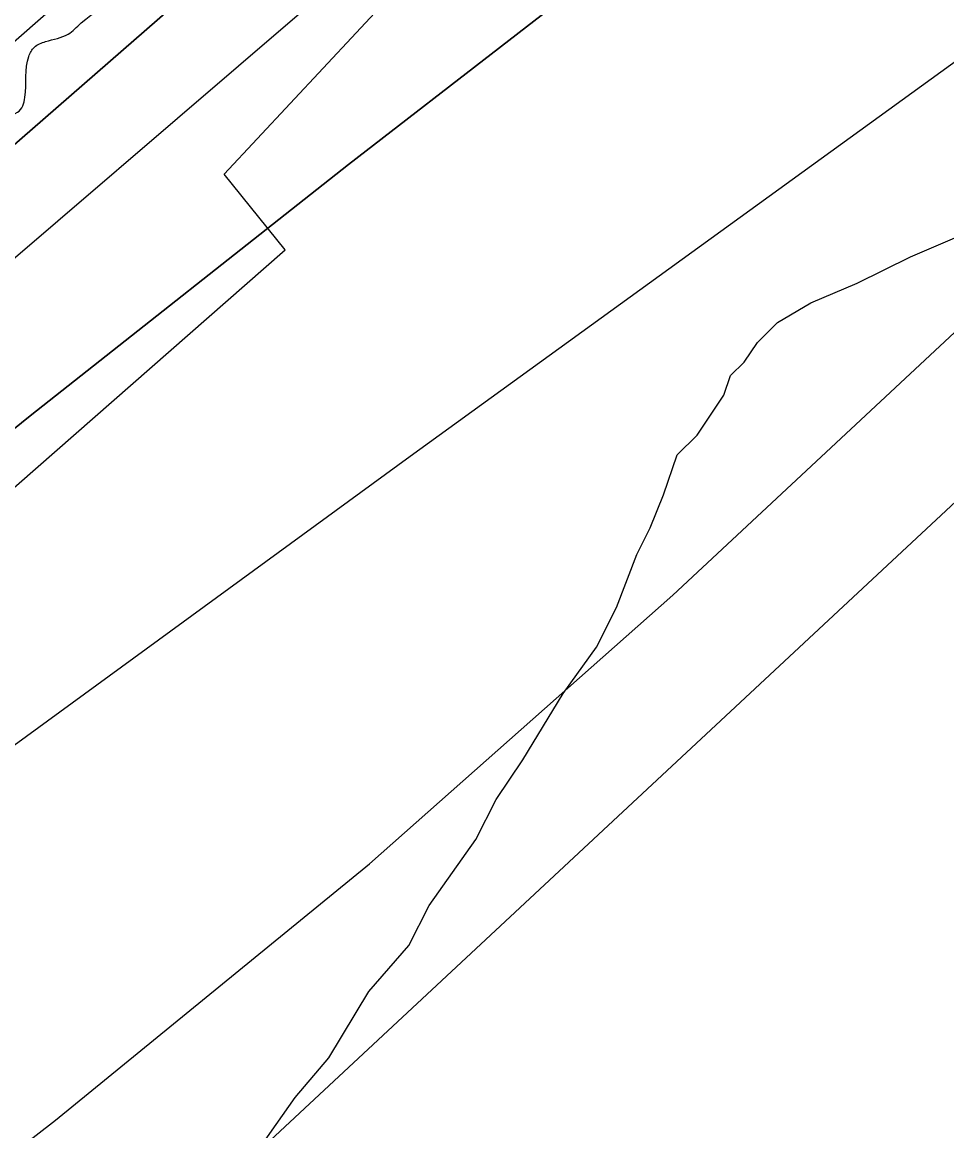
# Model space of a CAD drawing. Extents: x 3329297 to 3367176, y 649250 to 674653.
# Drawn here: x 3341106.8 to 3341299.2, y 660355.9 to 660586.6 of the extents above; entities that cross this region are included whole.
import ezdxf

# ---------------------------------------------------------------- set-up
doc = ezdxf.new("R2010")
doc.units = 0
for name, color, linetype in [('V-RIVR-EDGE', 7, 'Continuous'), ('V-RRAP-RVMT', 7, 'Continuous'), ('V-SITE-VEGE', 7, 'Continuous'), ('V-TOPO-DPTH', 7, 'Continuous'), ('V-TOPO-MAJR', 7, 'Continuous'), ('V-TOPO-MINR', 7, 'Continuous'), ('V-TOPO-WATR', 7, 'Continuous')]:
    doc.layers.add(name, color=color, linetype=linetype)

msp = doc.modelspace()

# ---------------------------------------------------------------- linework, layer by layer
at = {"layer": 'V-RIVR-EDGE'}
msp.add_spline([(3340543.4914477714, 660085.6001921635), (3340562.914081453, 660098.7374668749), (3340575.7249264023, 660104.1350310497), (3340585.045565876, 660109.5412254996), (3340589.7030088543, 660111.0809208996), (3340590.8616160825, 660109.1390410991), (3340597.8055880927, 660094.3853574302), (3340601.294834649, 660093.9889265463), (3340606.3391193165, 660095.1398624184), (3340606.7317145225, 660097.0779065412), (3340606.3535031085, 660100.9568715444), (3340599.7887014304, 660112.2193908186), (3340596.700680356, 660118.0440713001), (3340597.483952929, 660121.1445583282), (3340599.8184279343, 660124.2412096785), (3340602.9246684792, 660125.7847407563), (3340609.527826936, 660130.0342458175), (3340610.698900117, 660133.1337739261), (3340611.101084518, 660138.9498241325), (3340614.2102018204, 660141.6567570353), (3340620.4198061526, 660143.5804173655), (3340627.023923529, 660148.2177230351), (3340632.8524396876, 660152.8569465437), (3340639.8462755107, 660158.2688945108), (3340647.223117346, 660161.740880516), (3340655.761443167, 660164.4343885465), (3340667.017250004, 660168.2845859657), (3340677.109655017, 660172.137660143), (3340684.4845790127, 660174.8340449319), (3340692.645652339, 660181.7943185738), (3340699.2516875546, 660187.2072254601), (3340702.746687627, 660189.1375982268), (3340709.348887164, 660192.9993026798), (3340717.504206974, 660197.6327726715), (3340731.876802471, 660207.2923078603), (3340748.18744209, 660216.5592478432), (3340768.3808823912, 660227.7556016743), (3340779.2508064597, 660232.3823592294), (3340792.457123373, 660240.8813693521), (3340805.6691938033, 660251.7071831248), (3340823.923631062, 660262.9083315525), (3340832.0741562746, 660265.6027985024), (3340837.9036313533, 660270.6298226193), (3340847.2357778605, 660280.6896243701), (3340854.2305726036, 660286.4893729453), (3340861.210983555, 660286.4721123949), (3340868.9756259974, 660289.9431394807), (3340876.746980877, 660296.1287708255), (3340884.9099720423, 660303.8646456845), (3340891.518884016, 660310.4409543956), (3340896.967270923, 660318.183541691), (3340903.5771418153, 660325.1476510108), (3340904.3652089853, 660330.1871410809), (3340904.763557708, 660334.4519888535), (3340908.648276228, 660337.1570039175), (3340912.5320358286, 660339.4742183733), (3340913.7059857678, 660343.7371483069), (3340916.828527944, 660351.8732897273), (3340921.888155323, 660359.2290353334), (3340933.1679351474, 660372.774247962), (3340942.5000816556, 660382.8340497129), (3340944.454427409, 660389.0340648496), (3340947.5645036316, 660392.1287983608), (3340951.448263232, 660394.4460128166), (3340956.112418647, 660398.7003124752), (3340965.446482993, 660409.5357154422), (3340972.0544360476, 660415.7242235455), (3340980.211673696, 660421.1332947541), (3340987.990699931, 660430.4213309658), (3340991.8907611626, 660439.3311557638), (3340994.621667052, 660445.9170536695), (3341001.24112714, 660456.7591690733), (3341008.2359218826, 660462.5589176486), (3341019.498441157, 660469.1237193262), (3341022.613311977, 660474.1574558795), (3341027.2765084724, 660478.0239549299), (3341033.1040657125, 660482.2753778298), (3341044.373297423, 660491.5547837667), (3341056.806889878, 660501.2191135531), (3341062.2485643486, 660506.2470965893), (3341064.202910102, 660512.447111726), (3341069.258701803, 660518.2516548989), (3341074.6974995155, 660522.11623611), (3341079.7465787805, 660525.206175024), (3341087.9105288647, 660533.329850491), (3341094.5203997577, 660540.2939598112), (3341099.9764580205, 660551.1389519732), (3341101.9336805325, 660558.5023689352), (3341101.9480643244, 660564.3193780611), (3341101.952858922, 660566.2583811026), (3341105.8347006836, 660567.7999943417), (3341107.3935744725, 660570.8985635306), (3341108.1902719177, 660579.4282590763), (3341109.3584683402, 660581.3643853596), (3341111.6881487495, 660582.5220336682), (3341116.3455917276, 660584.0617290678), (3341119.065949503, 660586.381820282), (3341131.896931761, 660599.9231972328), (3341130.739283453, 660602.2528776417), (3341129.581635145, 660604.5825580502), (3341130.368743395, 660609.2342475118), (3341131.1500981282, 660611.5591333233), (3341134.259215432, 660614.2660662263), (3341139.7008899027, 660619.2940492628), (3341147.4684091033, 660623.9284781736), (3341155.2455175, 660632.440913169), (3341160.3061037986, 660640.1844593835), (3341161.8716900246, 660645.9976328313), (3341164.5891710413, 660647.1543222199), (3341171.9602593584, 660648.2995045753), (3341176.6263326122, 660653.3294054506), (3341185.565883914, 660661.4511630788), (3341197.2209983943, 660669.9540088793), (3341202.6521247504, 660670.7161852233), (3341208.8665236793, 660674.5788485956), (3341212.760831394, 660681.1618697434), (3341218.9771481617, 660685.8001343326), (3341223.6326733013, 660686.5642285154), (3341228.2968287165, 660690.8185281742), (3341239.5574301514, 660696.6077286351), (3341242.2729933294, 660696.9888168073), (3341247.6974072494, 660695.0363888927), (3341251.9651317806, 660695.8014419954), (3341254.6893252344, 660699.6727356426), (3341257.8080317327, 660706.2576746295), (3341265.1944627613, 660713.6076667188), (3341272.184462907, 660717.4684122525), (3341278.781867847, 660719.3911136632), (3341285.772826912, 660723.6396598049), (3341288.108260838, 660727.1241117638), (3341288.8924923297, 660730.6123994), (3341291.613809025, 660733.3202912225), (3341297.446160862, 660739.5107171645), (3341303.6653543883, 660745.3123835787), (3341316.4819528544, 660753.0367514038), (3341337.853178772, 660770.047237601), (3341347.558742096, 660774.2890713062), (3341351.8187952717, 660771.951719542), (3341356.473361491, 660772.3280131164), (3341359.1965960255, 660775.811506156), (3341357.6645719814, 660783.5713540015), (3341359.220569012, 660785.5065213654), (3341364.271566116, 660789.372061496), (3341367.762730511, 660789.7512318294), (3341372.796467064, 660786.6363610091), (3341377.4443208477, 660784.2980503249), (3341380.160842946, 660785.0669391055), (3341385.2080043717, 660787.3812768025), (3341385.989359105, 660789.7061626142), (3341386.782220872, 660796.6846557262), (3341388.726977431, 660799.0066647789), (3341390.6707750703, 660800.9408732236), (3341401.9342532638, 660807.89347551), (3341425.6217347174, 660820.6324014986), (3341448.153485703, 660836.476609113), (3341459.422717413, 660845.7560150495), (3341473.402717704, 660853.4775061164), (3341492.824392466, 660866.2269802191), (3341509.523791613, 660875.8807618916), (3341528.938753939, 660885.915631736), (3341568.151684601, 660904.045409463), (3341576.690010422, 660906.7389174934), (3341582.5185265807, 660911.3781410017), (3341589.123602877, 660916.4032472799), (3341596.893039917, 660921.8132774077), (3341605.0474008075, 660926.0589467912), (3341608.92732473, 660926.8249588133), (3341613.1921725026, 660926.4266100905), (3341626.0001406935, 660930.66077244), (3341639.199745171, 660936.445178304), (3341658.2278658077, 660946.8688076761), (3341680.752904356, 660959.9984110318), (3341702.888224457, 660972.3533720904), (3341720.74910759, 660981.2286757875), (3341737.4389175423, 660987.0044513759), (3341750.2583927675, 660995.8922210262), (3341758.0374190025, 661005.180257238), (3341780.965600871, 661024.5137114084), (3341791.861415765, 661039.6110853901), (3341805.0811575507, 661053.53930403), (3341819.4767671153, 661072.5060538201), (3341836.1982214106, 661091.0792494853), (3341848.268945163, 661110.8273540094), (3341856.8322028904, 661123.6036778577), (3341870.057698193, 661139.8587001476), (3341888.3274781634, 661157.26465831), (3341900.0008121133, 661173.1357156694), (3341908.955706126, 661187.4622830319), (3341921.8087435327, 661209.9230739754), (3341929.992830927, 661226.1905622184), (3341939.3412790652, 661242.8429743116), (3341942.0606779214, 661244.7752649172), (3341943.2221619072, 661243.996786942), (3341944.7532270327, 661235.8491384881), (3341949.4068343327, 661235.8376314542), (3341954.453036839, 661237.7641685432), (3341956.0138284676, 661241.6383389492), (3341951.365974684, 661243.9766496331), (3341950.598044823, 661247.0809723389), (3341950.996393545, 661251.345820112), (3341952.956492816, 661259.8726388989), (3341955.7017824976, 661272.2755459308), (3341958.461455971, 661290.4954620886), (3341960.819903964, 661303.2871286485), (3341965.1288620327, 661320.7276079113), (3341976.056321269, 661348.6224019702), (3341983.4868625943, 661373.811222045), (3341990.917403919, 661399.0000421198), (3341994.849109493, 661420.7072869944), (3341995.6573139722, 661433.890589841), (3341998.3795895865, 661436.9862822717), (3342001.0922760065, 661436.2039686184), (3342003.8126337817, 661438.5240598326), (3342004.2138592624, 661443.9523094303), (3342004.2435857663, 661455.9741282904), (3342002.7058082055, 661461.4071724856), (3342004.265640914, 661464.8935422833), (3342009.323350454, 661471.4736866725), (3342020.6012124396, 661484.2432980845), (3342033.8305434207, 661502.049522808), (3342040.824379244, 661507.4614707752), (3342045.880170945, 661513.2660139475), (3342046.2785196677, 661517.5308617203), (3342044.356777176, 661524.5160672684), (3342045.910856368, 661525.6756334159), (3342047.074258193, 661525.6727566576), (3342052.109912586, 661523.3334870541), (3342053.276191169, 661524.4940121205), (3342063.0066863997, 661538.8186616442), (3342071.181184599, 661551.2081438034), (3342074.6876917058, 661557.7921238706), (3342082.474389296, 661570.1825649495), (3342088.6955006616, 661576.7598325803), (3342099.5826852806, 661588.3670010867), (3342104.251635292, 661594.5603037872), (3342110.4909661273, 661608.5057829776), (3342119.844208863, 661627.0971981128), (3342128.4026719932, 661637.934518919), (3342135.407055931, 661647.6122735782), (3342140.076005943, 661653.8055762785), (3342142.021721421, 661656.5153859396), (3342148.257216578, 661668.9096626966), (3342155.6446065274, 661676.6474553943), (3342159.1559082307, 661685.1704385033), (3342161.490383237, 661688.2670898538), (3342166.538503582, 661690.9692281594), (3342169.669676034, 661702.5955750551), (3342177.460209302, 661716.5372185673), (3342191.469936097, 661736.2805284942), (3342210.1438183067, 661760.2781380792), (3342224.1516272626, 661779.2458467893), (3342232.3280433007, 661792.4109301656), (3342242.058538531, 661806.7355796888), (3342247.5088432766, 661815.2537682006), (3342252.9773674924, 661831.1401682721), (3342263.108129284, 661850.5052667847), (3342268.945275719, 661858.6346957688), (3342277.124568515, 661872.9631809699), (3342284.1519665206, 661891.9481502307), (3342293.1116551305, 661908.2137206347), (3342302.4572265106, 661923.7027309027), (3342310.251595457, 661939.1955768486), (3342314.9272579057, 661948.1034838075), (3342327.38098767, 661965.9116263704), (3342325.8480047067, 661973.2836736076), (3342327.4097552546, 661977.5456446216), (3342330.909549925, 661981.4150204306), (3342336.351224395, 661986.4430034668), (3342339.4708898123, 661993.415743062), (3342342.5991855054, 662003.8786881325), (3342345.322420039, 662007.3621811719), (3342350.3782117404, 662013.1667243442), (3342354.659361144, 662019.3609859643), (3342356.613706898, 662025.561001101), (3342357.4104043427, 662034.0906966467), (3342360.525275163, 662039.1244331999), (3342366.7473454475, 662046.0895014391), (3342373.76131858, 662059.645262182), (3342381.54993401, 662072.8113044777), (3342385.4595844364, 662085.5991353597), (3342390.535513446, 662099.5474913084), (3342396.371700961, 662107.2891196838), (3342399.102606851, 662113.8750175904), (3342402.611990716, 662121.6223994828), (3342413.5327375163, 662146.8025892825), (3342430.7004865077, 662189.0306631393), (3342441.9984858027, 662209.9440873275), (3342453.6986694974, 662236.6735617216), (3342465.0033812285, 662260.3015901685), (3342466.577597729, 662269.604969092), (3342471.6592802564, 662285.880128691), (3342476.3378194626, 662295.9514374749), (3342481.002933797, 662300.5935377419), (3342482.9534438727, 662305.2423504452), (3342483.3498747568, 662308.7315970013), (3342487.6415722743, 662319.1916653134), (3342491.543551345, 662328.8770913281), (3342501.6752720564, 662348.6299904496), (3342505.195204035, 662360.6431790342), (3342509.1106079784, 662375.757813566), (3342511.4767273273, 662391.6518849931), (3342513.821750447, 662399.0143430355), (3342520.439292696, 662409.0808572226), (3342525.899186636, 662421.4770518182), (3342528.6415995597, 662432.716557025), (3342531.4070265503, 662453.2632768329), (3342534.966274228, 662481.1762903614), (3342536.9455518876, 662497.459121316), (3342541.24779752, 662512.1849963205), (3342547.487128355, 662526.1304755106), (3342556.0465504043, 662537.3555969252), (3342563.044221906, 662544.3187473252), (3342566.1619694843, 662550.5158857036), (3342570.4622972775, 662564.4661594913), (3342572.439657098, 662579.973389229), (3342576.331088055, 662585.3930085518), (3342582.165357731, 662592.3590357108), (3342585.6804951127, 662602.4332212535), (3342587.2422456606, 662606.6951922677), (3342589.967398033, 662610.9542865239), (3342595.040450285, 662623.7392406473), (3342596.6204203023, 662635.3694232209), (3342599.3561207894, 662643.8943241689), (3342600.1403522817, 662647.3826118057), (3342599.367627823, 662648.5479314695), (3342596.6606949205, 662651.657048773), (3342596.668366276, 662654.75945364), (3342598.614081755, 662657.4692633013), (3342603.666037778, 662661.7226040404), (3342609.8957794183, 662671.7900771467), (3342617.692066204, 662688.0585243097), (3342629.776214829, 662713.2358373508), (3342637.576337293, 662731.0554869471), (3342640.6998383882, 662739.5794289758), (3342640.71422218, 662745.3964381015), (3342640.349435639, 662754.7046116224), (3342641.9102272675, 662758.5787820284), (3342645.0203034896, 662761.6735155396), (3342647.743538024, 662765.1570085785), (3342646.2469940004, 662787.2654789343), (3342646.2748026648, 662798.5116965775), (3342641.6864018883, 662824.8936449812), (3342639.8097286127, 662850.1054791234), (3342639.08015553, 662868.7218261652), (3342640.6783450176, 662887.7202202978), (3342641.5066868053, 662909.0473359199), (3342647.7719084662, 662933.4634315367), (3342652.435104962, 662937.3299305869), (3342653.605219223, 662940.041658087), (3342648.964077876, 662945.0945730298), (3342648.97462599, 662949.3603797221), (3342652.485927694, 662957.8833628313), (3342654.4249307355, 662957.878568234), (3342659.0785380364, 662957.8670612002), (3342659.476886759, 662962.131908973), (3342659.507572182, 662974.5415284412), (3342659.933729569, 662990.052593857), (3342664.6314471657, 663007.8799148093), (3342672.024590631, 663017.944511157), (3342675.915062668, 663022.9763298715), (3342675.9284875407, 663028.4055383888), (3342675.949583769, 663036.9371517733), (3342675.5991810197, 663052.0623344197), (3342676.407385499, 663065.2456372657), (3342679.5375990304, 663076.484183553), (3342687.737988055, 663099.3442821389), (3342701.0315666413, 663143.1331476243), (3342700.6552730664, 663147.7877138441), (3342703.78260984, 663157.8628583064), (3342713.537078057, 663181.8825230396), (3342722.904704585, 663206.2909473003), (3342727.5880383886, 663218.3012591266), (3342731.8672699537, 663223.7199195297), (3342732.2713721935, 663230.3115709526), (3342732.6898582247, 663242.7202315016), (3342732.7061598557, 663249.312841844), (3342733.113138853, 663257.0678950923), (3342739.7517773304, 663275.6660226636), (3342750.2923948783, 663303.9495762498), (3342759.6696106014, 663332.236006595), (3342762.0261407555, 663344.252071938), (3342764.0111719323, 663362.8617065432), (3342765.979901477, 663374.8787308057), (3342766.3763323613, 663378.3679773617), (3342765.2206018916, 663381.473258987), (3342765.616073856, 663384.5747049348), (3342766.794818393, 663390.7766379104), (3342769.9173605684, 663398.9127793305), (3342771.873624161, 663405.8883956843), (3342776.945717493, 663418.2855491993), (3342777.366121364, 663431.4698109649), (3342779.338686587, 663445.0380376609), (3342776.67490506, 663465.5981823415), (3342775.957797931, 663489.2559372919), (3342776.008620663, 663509.8093695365), (3342772.919640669, 663515.2462494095), (3342764.0136515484, 663520.6975130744), (3342756.6483167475, 663521.8791343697), (3342756.2681874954, 663524.9824981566), (3342757.4411785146, 663528.8576274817), (3342761.3230202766, 663530.3992407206), (3342772.565402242, 663528.8202296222), (3342774.5053642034, 663529.2032356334), (3342775.6773963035, 663532.6905643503), (3342776.8618943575, 663541.2193009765), (3342775.407542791, 663580.3909980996), (3342775.8356180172, 663596.6776647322), (3342776.259857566, 663611.4131289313), (3342776.2732824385, 663616.8423374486), (3342776.6879327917, 663627.6997955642), (3342781.3683898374, 663638.546705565), (3342786.133231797, 663683.5200691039), (3342792.4579064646, 663731.9798024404), (3342794.8681361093, 663765.7127018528), (3342797.6230149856, 663781.9936149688), (3342805.9442278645, 663853.71659021), (3342813.8622974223, 663919.2357146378), (3342817.067306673, 663960.722708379), (3342819.496714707, 664002.2116199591), (3342819.943009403, 664025.8664981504), (3342819.968900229, 664036.3371145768), (3342818.0605826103, 664048.7515286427), (3342817.7111387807, 664064.2645118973), (3342816.412489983, 664076.7034879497)], degree=3, dxfattribs=at)
at = {"layer": 'V-RRAP-RVMT'}
for p, q in [((3341148.833000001, 660554.8969999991), (3341273.218000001, 660688.390999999)), ((3341161.5190000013, 660539.1599999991), (3341148.833000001, 660554.8969999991)), ((3341062.189000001, 660452.143999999), (3341161.5190000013, 660539.1599999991))]:
    msp.add_line(p, q, dxfattribs=at)
at = {"layer": 'V-SITE-VEGE'}
msp.add_lwpolyline([(3341153.9, 660348.997), (3341163.644, 660362.7760000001), (3341170.597, 660371.039), (3341178.957, 660384.824), (3341187.298, 660394.462), (3341191.487, 660402.738), (3341201.231, 660416.517), (3341205.417, 660424.7930000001), (3341210.988, 660433.063), (3341219.35, 660446.848), (3341226.309, 660456.4940000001), (3341230.497, 660464.768), (3341234.697, 660475.809), (3341237.489, 660481.328), (3341240.286, 660488.228), (3341243.09, 660496.508), (3341247.2600000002, 660500.637), (3341252.828, 660508.907), (3341254.231, 660513.0480000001), (3341257.0100000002, 660515.7980000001), (3341259.796, 660519.933), (3341263.961, 660524.062), (3341270.894, 660528.176), (3341280.593, 660532.278), (3341291.679, 660537.755), (3341301.378, 660541.857)], dxfattribs=at)
at = {"layer": 'V-TOPO-DPTH'}
for points in [[(3341432.790747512, 660846.7456759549), (3341048.315752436, 660511.5524654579), (3340928.2805849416, 660408.4227241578), (3340807.2701891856, 660306.467626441), (3340684.7969510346, 660206.2744940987), (3340561.348484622, 660107.2560053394), (3340321.8449681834, 659917.9813265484), (3340317.3612768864, 659914.5602206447), (3340312.8041726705, 659911.2436793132), (3340308.1369490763, 659908.0839848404), (3340303.3963125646, 659905.02885494), (3340207.7833793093, 659845.6875660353), (3340154.872659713, 659813.5763583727), (3340101.551107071, 659782.1790691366), (3340047.6133048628, 659751.8526575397), (3339993.2646696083, 659722.2401643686), (3339363.8603762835, 659387.4084536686)], [(3339363.8603762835, 659387.4084536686), (3339993.2646696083, 659722.2401643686), (3340047.6133048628, 659751.8526575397), (3340101.551107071, 659782.1790691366), (3340154.872659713, 659813.5763583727), (3340207.7833793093, 659845.6875660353), (3340303.3963125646, 659905.02885494), (3340308.1369490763, 659908.0839848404), (3340312.8041726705, 659911.2436793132), (3340317.3612768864, 659914.5602206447), (3340321.8449681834, 659917.9813265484), (3340561.348484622, 660107.2560053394), (3340684.7969510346, 660206.2744940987), (3340807.2701891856, 660306.467626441), (3340928.2805849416, 660408.4227241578), (3341048.315752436, 660511.5524654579), (3341432.790747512, 660846.7456759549)], [(3341528.138384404, 660822.7384529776), (3341506.5203911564, 660805.4492666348), (3341484.4679143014, 660788.6832844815), (3341376.5509518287, 660709.7331630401), (3341308.7651801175, 660659.4663334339), (3341241.42138723, 660608.6219026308), (3341174.7405625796, 660556.9110700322), (3341108.501716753, 660504.622636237), (3341042.7881448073, 660451.6646367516), (3340977.3327568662, 660398.3917459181), (3340912.2646449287, 660344.6465180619), (3340847.454716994, 660290.5863988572), (3340711.5845705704, 660176.4162547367), (3340649.910242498, 660125.4998666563), (3340587.660687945, 660075.3097440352), (3340524.54829367, 660026.2090196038), (3340460.8606729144, 659977.8345606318), (3340369.6137071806, 659909.7695190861), (3340350.917224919, 659896.2730941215), (3340331.953850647, 659883.1763406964), (3340312.5901383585, 659870.6790945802), (3340292.9595340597, 659858.5815200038), (3339878.354378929, 659611.9424385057), (3339796.8475083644, 659564.8436165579)]]:
    msp.add_lwpolyline(points, dxfattribs=at)
at = {"layer": 'V-TOPO-MAJR'}
msp.add_lwpolyline([(3339680.323437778, 659360.9668773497), (3340365.2741430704, 659750.4886063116), (3340385.7550778, 659762.3429023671), (3340406.1121414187, 659774.4027129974), (3340426.283398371, 659786.7707954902), (3340446.3307842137, 659799.3443925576), (3340473.4225080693, 659816.6246866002), (3340479.850630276, 659820.6805673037), (3340486.304815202, 659824.6940736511), (3340492.7980942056, 659828.6440184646), (3340499.317435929, 659832.5515889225), (3340505.8088818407, 659836.500846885), (3340512.2371422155, 659840.5479521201), (3340518.570624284, 659844.7418282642), (3340524.840920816, 659849.0335516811), (3340704.2957634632, 659974.9173743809), (3340798.71034357, 660044.1198231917), (3340891.0855002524, 660115.839314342), (3340980.401521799, 660191.3343690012), (3341067.678119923, 660269.3464659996), (3341562.9417801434, 660730.9143475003)], dxfattribs=at)
at = {"layer": 'V-TOPO-MINR'}
for points in [[(3339808.863243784, 659599.7072081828), (3339913.1339379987, 659656.2716887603), (3340016.0058160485, 659715.3419421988), (3340117.94514999, 659776.0827108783), (3340299.5377523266, 659887.283928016), (3340309.872956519, 659893.8353836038), (3340320.0651825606, 659900.5953225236), (3340330.042941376, 659907.6679864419), (3340339.877722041, 659914.9491336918), (3340512.33105262, 660046.8132999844), (3340607.6433161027, 660120.9752883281), (3340702.1005299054, 660196.1926438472), (3340795.2751691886, 660272.9930501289), (3340887.594758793, 660350.848823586), (3341466.2755704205, 660847.28247677)], [(3339565.772365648, 659521.8028398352), (3340066.68124019, 659788.157829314), (3340102.1489726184, 659807.0312256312), (3340137.6091388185, 659825.9188167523), (3340173.057955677, 659844.827700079), (3340208.4992063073, 659863.7507782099), (3340264.780696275, 659893.8227661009), (3340272.0356901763, 659897.7896143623), (3340279.237613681, 659901.8485406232), (3340286.3599315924, 659906.045583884), (3340293.4291791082, 659910.3347051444), (3340306.1932488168, 659918.2484369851), (3340308.070869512, 659919.5431962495), (3340308.670601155, 659920.0115154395), (3340633.5062336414, 660183.7944495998), (3340771.443963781, 660297.346205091), (3340908.350153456, 660412.1119202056), (3341043.7090324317, 660528.6985747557), (3341178.0363709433, 660646.4991889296), (3341402.114637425, 660845.6754422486)], [(3339796.8475083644, 659564.8436165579), (3339878.354378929, 659611.9424385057), (3340292.9595340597, 659858.5815200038), (3340312.5901383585, 659870.6790945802), (3340331.953850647, 659883.1763406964), (3340350.917224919, 659896.2730941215), (3340369.6137071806, 659909.7695190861), (3340460.8606729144, 659977.8345606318), (3340524.54829367, 660026.2090196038), (3340587.660687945, 660075.3097440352), (3340649.910242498, 660125.4998666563), (3340711.5845705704, 660176.4162547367), (3340847.454716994, 660290.5863988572), (3340912.2646449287, 660344.6465180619), (3340977.3327568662, 660398.3917459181), (3341042.7881448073, 660451.6646367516), (3341108.501716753, 660504.622636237), (3341174.7405625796, 660556.9110700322), (3341241.42138723, 660608.6219026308), (3341308.7651801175, 660659.4663334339), (3341376.5509518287, 660709.7331630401), (3341484.4679143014, 660788.6832844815), (3341506.5203911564, 660805.4492666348), (3341528.138384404, 660822.7384529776)], [(3340717.57299486, 660148.4133000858), (3340817.998813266, 660223.7532003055), (3340909.994977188, 660292.4122354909), (3341002.217037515, 660360.764899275), (3341094.7779424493, 660428.6580059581), (3341187.564743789, 660496.24474124), (3341343.777759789, 660609.4381326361), (3341364.9567505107, 660624.9591711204), (3341386.0224556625, 660640.6307881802), (3341406.9182324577, 660656.5282731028), (3341427.7007236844, 660672.5763366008), (3341448.12006824, 660689.0566779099), (3341468.169423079, 660705.9617491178), (3341487.6637933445, 660723.503915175), (3341506.788173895, 660741.4708111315), (3341559.4351925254, 660792.5534351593)], [(3340790.412913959, 660125.8799045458), (3340830.7194846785, 660152.5209868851), (3340870.8533748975, 660179.4045768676), (3340910.6673672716, 660206.7454608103), (3340950.0015128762, 660234.7722856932), (3340989.015760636, 660263.2564045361), (3341047.0554212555, 660306.4070088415), (3341113.7719058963, 660358.0764712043), (3341179.0568477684, 660411.4290141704), (3341242.194475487, 660467.306178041), (3341303.900560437, 660524.8664225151), (3341560.6937741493, 660774.0293364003)]]:
    msp.add_lwpolyline(points, dxfattribs=at)
at = {"layer": 'V-TOPO-WATR'}
msp.add_lwpolyline([(3339363.8603762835, 659387.4084536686), (3339993.2646696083, 659722.2401643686), (3340047.6133048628, 659751.8526575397), (3340101.551107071, 659782.1790691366), (3340154.872659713, 659813.5763583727), (3340207.7833793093, 659845.6875660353), (3340303.3963125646, 659905.02885494), (3340308.1369490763, 659908.0839848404), (3340312.8041726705, 659911.2436793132), (3340317.3612768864, 659914.5602206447), (3340321.8449681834, 659917.9813265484), (3340561.348484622, 660107.2560053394), (3340684.7969510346, 660206.2744940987), (3340807.2701891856, 660306.467626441), (3340928.2805849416, 660408.4227241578), (3341048.315752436, 660511.5524654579), (3341432.790747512, 660846.7456759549)], dxfattribs=at)

doc.saveas('drawing.dxf')
